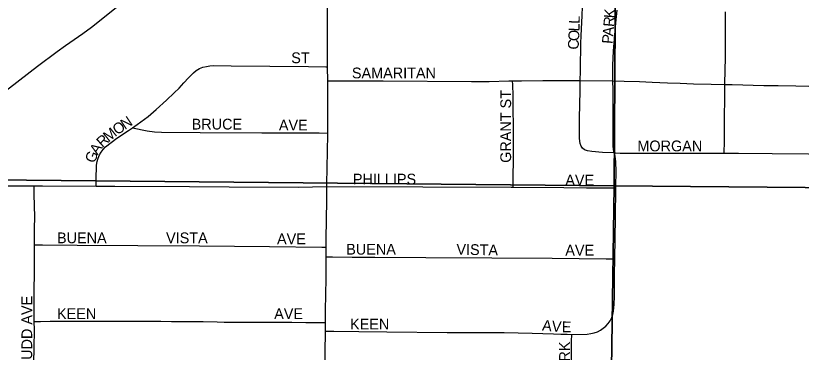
# Model space of a CAD drawing. Extents: x 1874609 to 2204689, y 815661 to 1281160.
# Drawn here: x 2016212 to 2019857, y 1040325 to 1041888 of the extents above; entities that cross this region are included whole.
import ezdxf

# ---------------------------------------------------------------- set-up
doc = ezdxf.new("R2010")
doc.units = 0
for name, color, linetype in [('GM_X_City_Street', 7, 'Continuous'), ('GM_X_City_Street_Text', 7, 'Continuous'), ('GM_X_Section', 7, 'Continuous')]:
    doc.layers.add(name, color=color, linetype=linetype)

msp = doc.modelspace()

# ---------------------------------------------------------------- linework, layer by layer
at = {"layer": 'GM_X_City_Street'}
for points in [[(2017659, 1041649.9), (2017658.3, 1041713.2), (2017658.3, 1041748.7), (2017659.1, 1041798.1), (2017658.3, 1041842.4), (2017658.3, 1041904), (2017658, 1041962.4), (2017658.3, 1042055.7), (2017660, 1042142.4), (2017660, 1042208.3), (2017660, 1042256.9), (2017659.2, 1042308), (2017659.5, 1042354.4), (2017660, 1042434.6), (2017660.8, 1042516.8), (2017660.9, 1042572.4), (2017661.3, 1042631.6), (2017661.8, 1042663.9), (2017661.8, 1042682.2), (2017661.2, 1042698.1), (2017657.1, 1042715.2), (2017647, 1042732.3), (2017637.6, 1042741.7), (2017618.4, 1042761.8)], [(2018831.2, 1041587.3), (2018832, 1041629.8), (2018832.4, 1041674.3), (2018833.6, 1041725.2), (2018834.3, 1041758), (2018835.9, 1041796.3), (2018839, 1041856.5), (2018840.6, 1041888.5), (2018841.4, 1041929.1), (2018841.4, 1041977.6), (2018841.4, 1042008.9), (2018842.2, 1042073.7), (2018843, 1042155), (2018842.8, 1042219.6), (2018841.4, 1042304.3), (2018840.6, 1042359.8), (2018840.6, 1042415.2), (2018838.7, 1042464.9), (2018838.4, 1042514), (2018837.8, 1042562.9), (2018837.4, 1042611.2), (2018838, 1042642.7), (2018838.3, 1042704.4), (2018838.4, 1042712.2)], [(2016096.6, 1041485.7), (2016182.7, 1041552.6), (2016312.5, 1041652.6), (2016403.9, 1041721.1), (2016443.6, 1041749.5), (2016524.1, 1041805.5), (2016564.2, 1041834.5), (2016615.5, 1041875.8), (2016679, 1041926.7), (2016708.9, 1041950.3)], [(2018983, 1041585.2), (2018982.9, 1041592.5), (2018983.1, 1041658), (2018985.4, 1041723.4), (2018996.7, 1041853.8), (2019002.2, 1041913.9)], [(2019502.8, 1041568.2), (2019504.3, 1041637.6), (2019505, 1041688.2), (2019505.7, 1041737.4), (2019505.3, 1041790.7), (2019505, 1041839.1), (2019505, 1041877.2), (2019505, 1041905.8)], [(2016753.2, 1041367.2), (2016775.2, 1041382.1), (2016827.3, 1041420.3), (2016864.4, 1041451.7), (2016912.3, 1041495.5), (2016947.4, 1041529), (2016970.3, 1041551.8), (2016992.2, 1041575.2), (2017013.6, 1041599), (2017037.2, 1041622.1), (2017049.8, 1041632.9), (2017064.3, 1041642.3), (2017080.4, 1041648.3), (2017096.8, 1041652.2), (2017113.3, 1041654.5), (2017129.9, 1041655.6), (2017211.5, 1041654.3), (2017570.2, 1041651.6), (2017650.6, 1041650), (2017659, 1041649.9)], [(2017660.4, 1041584.7), (2017660, 1041598.7), (2017659.1, 1041635.2), (2017659, 1041649.9)], [(2017660.2, 1041342.7), (2017660, 1041388.9), (2017660.8, 1041448.7), (2017660.8, 1041484.3), (2017660.9, 1041527.6), (2017660.4, 1041584.7)], [(2017660.4, 1041584.7), (2017684.3, 1041584.9), (2017785.2, 1041585.8), (2017917.3, 1041585.4), (2018326.9, 1041582.8), (2018408.8, 1041582.6), (2018499.5, 1041585.7), (2018517.6, 1041585.7)], [(2018517.6, 1041585.7), (2018558.9, 1041585.7), (2018657.6, 1041586.3), (2018817.9, 1041587.4), (2018831.2, 1041587.3)], [(2018519.6, 1041090.8), (2018520.1, 1041137.2), (2018521.1, 1041219.5), (2018522, 1041383.8), (2018519.8, 1041446.6), (2018519.8, 1041516.9), (2018518.2, 1041566.9), (2018517.6, 1041585.7)], [(2018988.2, 1041250.8), (2018934.5, 1041253.1), (2018885.1, 1041256.9), (2018864.9, 1041260.6), (2018851.4, 1041265.5), (2018842.2, 1041272.8), (2018836.1, 1041282), (2018830.6, 1041294.7), (2018827.6, 1041317.5), (2018827.7, 1041375.5), (2018827.9, 1041407.9), (2018829.6, 1041479.8), (2018831.2, 1041534.5), (2018831.2, 1041579.1), (2018831.2, 1041587.3)], [(2018831.2, 1041587.3), (2018981.8, 1041585.2), (2018983, 1041585.2)], [(2018988.2, 1041250.8), (2018986.1, 1041265.6), (2018984.8, 1041282.9), (2018984.4, 1041308.9), (2018984.7, 1041330.5), (2018984.4, 1041392.1), (2018984.1, 1041452), (2018983.7, 1041543.3), (2018983, 1041585.2)], [(2018983, 1041585.2), (2019035.8, 1041584), (2019105.9, 1041581.8), (2019164.9, 1041579.6), (2019236.1, 1041576.2), (2019295, 1041574), (2019356.8, 1041571.2), (2019438.5, 1041569.2), (2019502.8, 1041568.2)], [(2019498.7, 1041249.6), (2019499.3, 1041266.7), (2019500, 1041287.4), (2019500, 1041309.5), (2019500.1, 1041335.5), (2019500.1, 1041351.8), (2019501.3, 1041400.6), (2019501.2, 1041433.7), (2019502.1, 1041485.7), (2019502.9, 1041519.9), (2019502.8, 1041549.4), (2019502.8, 1041568.2)], [(2019502.8, 1041568.2), (2019536.7, 1041567.6), (2019683.3, 1041564), (2019750, 1041564), (2019831.3, 1041561.7), (2019891.3, 1041560.6), (2019944.7, 1041559.5), (2020018.1, 1041558.3), (2020092.3, 1041556.4), (2020235.1, 1041553.9), (2020364.1, 1041552.8), (2020492.1, 1041549.4), (2020612.2, 1041546.1), (2020734.6, 1041543.8), (2020805.8, 1041541.6), (2020879.2, 1041539.4), (2020894.1, 1041538.9)], [(2016585.5, 1041096.3), (2016586, 1041144), (2016586.4, 1041176.9), (2016587.6, 1041193.4), (2016590, 1041210), (2016594.5, 1041226.4), (2016601.1, 1041241.6), (2016608, 1041254.4), (2016617.3, 1041266.8), (2016629.1, 1041278.6), (2016654.7, 1041299.5), (2016681.2, 1041318.8), (2016735, 1041354.9), (2016753.2, 1041367.2)], [(2016753.2, 1041367.2), (2016822, 1041353), (2016855.8, 1041348.6), (2016888.6, 1041346.9), (2017067.7, 1041346), (2017353.5, 1041344.4), (2017619.3, 1041343), (2017660.2, 1041342.7)], [(2017655.6, 1041095.3), (2017655.6, 1041107), (2017657.3, 1041181.7), (2017660.2, 1041336.2), (2017660.2, 1041342.7)], [(2018996.1, 1041088.4), (2018996.2, 1041097), (2018997.8, 1041163), (2018997.1, 1041211.3), (2018993.1, 1041236), (2018988.2, 1041250.8)], [(2018988.2, 1041250.8), (2018994.6, 1041250.5), (2019016.4, 1041250), (2019045.5, 1041249.5), (2019171.6, 1041249.2), (2019368.2, 1041248.7), (2019498.7, 1041249.6)], [(2019498.7, 1041249.6), (2019564.8, 1041250.1), (2019721.3, 1041248.4), (2019890.1, 1041246.8), (2020010.5, 1041245.3), (2020063.6, 1041245.3), (2020220.2, 1041244.9), (2020335, 1041244.5), (2020613.3, 1041243.7), (2020777.3, 1041242.8), (2020857.5, 1041243.4), (2020907.7, 1041243.4), (2021006.3, 1041244.3)], [(2015766.9, 1041099.7), (2015779.6, 1041099.6), (2016140.2, 1041097), (2016297.7, 1041097.5)], [(2016297.7, 1041097.5), (2016336.8, 1041097.6), (2016585.5, 1041096.3)], [(2016299.2, 1040823.3), (2016299.3, 1040842.5), (2016299.6, 1040895.9), (2016300, 1040956.6), (2016299.2, 1041001.6), (2016298.3, 1041062.3), (2016297.7, 1041097.5)], [(2016585.5, 1041096.3), (2016671.3, 1041095.9), (2017017.7, 1041094.1), (2017201.7, 1041093.2), (2017523.4, 1041090.9), (2017588.7, 1041092.8), (2017655.6, 1041095.3)], [(2017652.8, 1040812.9), (2017652.9, 1040828), (2017652.9, 1040845.5), (2017654.7, 1040946.7), (2017655.7, 1041024.9), (2017655.6, 1041095.3)], [(2017655.6, 1041095.3), (2018100.4, 1041092.8), (2018510.7, 1041090.8), (2018519.6, 1041090.8)], [(2018519.6, 1041090.8), (2018754.8, 1041089.6), (2018859.8, 1041089.1), (2018967.8, 1041088.5), (2018996.1, 1041088.4)], [(2018991.2, 1040758.6), (2018994.6, 1040949.3), (2018996.1, 1041088.4)], [(2016298.1, 1040468.3), (2016297.5, 1040544.6), (2016297.9, 1040604.5), (2016298.5, 1040701.7), (2016299, 1040791.5), (2016299.2, 1040823.3)], [(2016299.2, 1040823.3), (2016336.1, 1040823.2), (2016497.5, 1040822.7), (2016778.1, 1040820.6), (2017064.4, 1040818.4), (2017388.9, 1040815.4), (2017632.2, 1040813.1), (2017652.8, 1040812.9)], [(2017652.7, 1040767.4), (2017652.8, 1040812.9)], [(2017649.6, 1040462.9), (2017649.8, 1040519.3), (2017652.8, 1040666.7), (2017653, 1040715.2), (2017652.7, 1040764.7), (2017652.7, 1040767.4)], [(2017652.7, 1040767.4), (2017681.4, 1040767.4), (2017773.2, 1040767.2), (2017879, 1040767.1), (2018114.4, 1040765.7), (2018421.8, 1040763.8), (2018701.6, 1040761.3), (2018952, 1040758.9), (2018991.2, 1040758.6)], [(2018930.9, 1040431.5), (2018938.2, 1040436.3), (2018950.2, 1040446.7), (2018960.9, 1040458.5), (2018970, 1040471.6), (2018977.2, 1040485.7), (2018982.3, 1040500.8), (2018985.7, 1040516.4), (2018988.7, 1040548.8), (2018990.7, 1040581.9), (2018990, 1040686.7), (2018991.2, 1040758.6)], [(2016298.1, 1040468.3), (2016327.4, 1040468.5), (2016372.3, 1040468.8), (2016396.6, 1040469), (2016426.9, 1040469.2), (2016463.3, 1040469.5), (2016527.7, 1040470), (2016625.8, 1040469.7), (2016723.8, 1040469.8), (2016820.4, 1040470.1), (2016885.5, 1040469.5), (2016934.4, 1040468.4), (2016983.4, 1040468.2), (2017081.4, 1040467.8), (2017146.9, 1040465.7), (2017179.8, 1040464.8), (2017245.8, 1040464.3), (2017295.2, 1040464.2), (2017492.8, 1040464.4), (2017558.8, 1040463.7), (2017624.5, 1040463.1), (2017649.6, 1040462.9)], [(2016294.5, 1040132.5), (2016294.8, 1040157.8), (2016295.3, 1040204.7), (2016296.9, 1040345.9), (2016298.4, 1040428.7), (2016298.1, 1040468.3)], [(2017649.2, 1040422.6), (2017649.5, 1040445.6), (2017649.6, 1040462.9)], [(2017642.5, 1040069), (2017643.3, 1040093), (2017643, 1040126.7), (2017644.3, 1040151.7), (2017646, 1040184.6), (2017646.9, 1040221), (2017647.8, 1040267.9), (2017647.7, 1040322.7), (2017649.2, 1040422.6)], [(2017649.2, 1040422.6), (2017687.4, 1040422.3), (2017804, 1040421.1), (2017933.5, 1040419.8), (2018214.4, 1040417.1), (2018395.6, 1040416.3), (2018477.7, 1040416.2), (2018608.6, 1040412.9), (2018707.7, 1040410.8), (2018741.4, 1040409.6), (2018770.6, 1040408.5), (2018791.6, 1040407.5)], [(2018724.7, 1040055), (2018728.4, 1040055.4), (2018732.2, 1040056.4), (2018736.2, 1040057.9), (2018740.7, 1040060.1), (2018746.3, 1040063.7), (2018759.5, 1040072.8), (2018765.7, 1040078.1), (2018770.6, 1040083.5), (2018775.1, 1040089.4), (2018779, 1040096.1), (2018781.9, 1040103), (2018784.6, 1040110.5), (2018787.7, 1040126), (2018789.6, 1040158.5), (2018791.8, 1040241.1), (2018790.7, 1040307.7), (2018791, 1040335.2), (2018791.2, 1040361.2), (2018791.3, 1040377.1), (2018791.6, 1040407.5)], [(2018791.6, 1040407.5), (2018863.6, 1040409.7), (2018879.9, 1040411.9), (2018895.5, 1040415.2), (2018910.6, 1040420.5), (2018924.9, 1040427.5), (2018930.9, 1040431.5)]]:
    msp.add_lwpolyline(points, dxfattribs=at)
at = {"layer": 'GM_X_Section'}
for points in [[(2019020.7, 1046448.2), (2018988, 1041097.3), (2012892.7, 1041156.5), (2012915.3, 1046513.3)], [(2024387.7, 1046393.6), (2024307, 1041050.6), (2018988, 1041097.3), (2019020.7, 1046448.2)], [(2012892.7, 1041156.5), (2018988, 1041097.3), (2018912.9, 1035910.5), (2012877.9, 1035897.7)], [(2018988, 1041097.3), (2024307, 1041050.6), (2024232.1, 1035713.6), (2018912.9, 1035910.5)]]:
    msp.add_lwpolyline(points, close=True, dxfattribs=at)

# ---------------------------------------------------------------- texts
at = {"layer": 'GM_X_City_Street_Text'}
for s, rotation, p in [('K', 85.849, (2018991.2, 1041874.3)), ('L', 88.8399, (2018828.4, 1041849.7)), ('R', 85.2585, (2018987.9, 1041834.2)), ('O', 87.3132, (2018825.4, 1041769)), ('L', 88.6767, (2018827.6, 1041814.3)), ('A', 85.2963, (2018984.3, 1041790.4)), ('P', 85.2681, (2018981.4, 1041755.3)), ('C', 86.4767, (2018823, 1041728.7)), ('ST', 0, (2017490.4, 1041667.1)), ('SAMARITAN', 0, (2017771.9, 1041596.7)), ('GRANT ST', 90, (2018510.5, 1041204.5)), ('N', 33.6113, (2016718.9, 1041356.6)), ('O', 35.248, (2016683.3, 1041331.4)), ('BRUCE', 0, (2017028.4, 1041359.1)), ('AVE', 0, (2017433.1, 1041354.7)), ('M', 38.8191, (2016642.8, 1041298.8)), ('R', 42.045, (2016614, 1041272.7)), ('MORGAN', 0, (2019096.4, 1041257.9)), ('A', 56.7342, (2016592.1, 1041238.5)), ('G', 69.6844, (2016578.1, 1041199.9)), ('PHILLIPS', 0, (2017776.3, 1041103.9)), ('AVE', 0, (2018762, 1041099.5)), ('BUENA', 0, (2016403.6, 1040831.1)), ('VISTA', 0, (2016909.6, 1040831.1)), ('AVE', 0, (2017424.4, 1040826.7)), ('BUENA', 0, (2017745.5, 1040778.3)), ('VISTA', 358.8744, (2018256.3, 1040778.3)), ('AVE', 0, (2018762, 1040773.9)), ('BUDD AVE', 90, (2016288.5, 1040245.3)), ('KEEN', 0, (2016403.6, 1040479.1)), ('AVE', 0, (2017411.2, 1040479.1)), ('KEEN', 0, (2017763.2, 1040430.7)), ('A', 354.396, (2018652.9, 1040426.3)), ('V', 355.2632, (2018697.5, 1040421.9)), ('E', 359.1163, (2018745.1, 1040418.1)), ('PARK', 90, (2018783.3, 1040192.5))]:
    msp.add_text(s, height=50, rotation=rotation, dxfattribs=at).set_placement(p)

doc.saveas('drawing.dxf')
